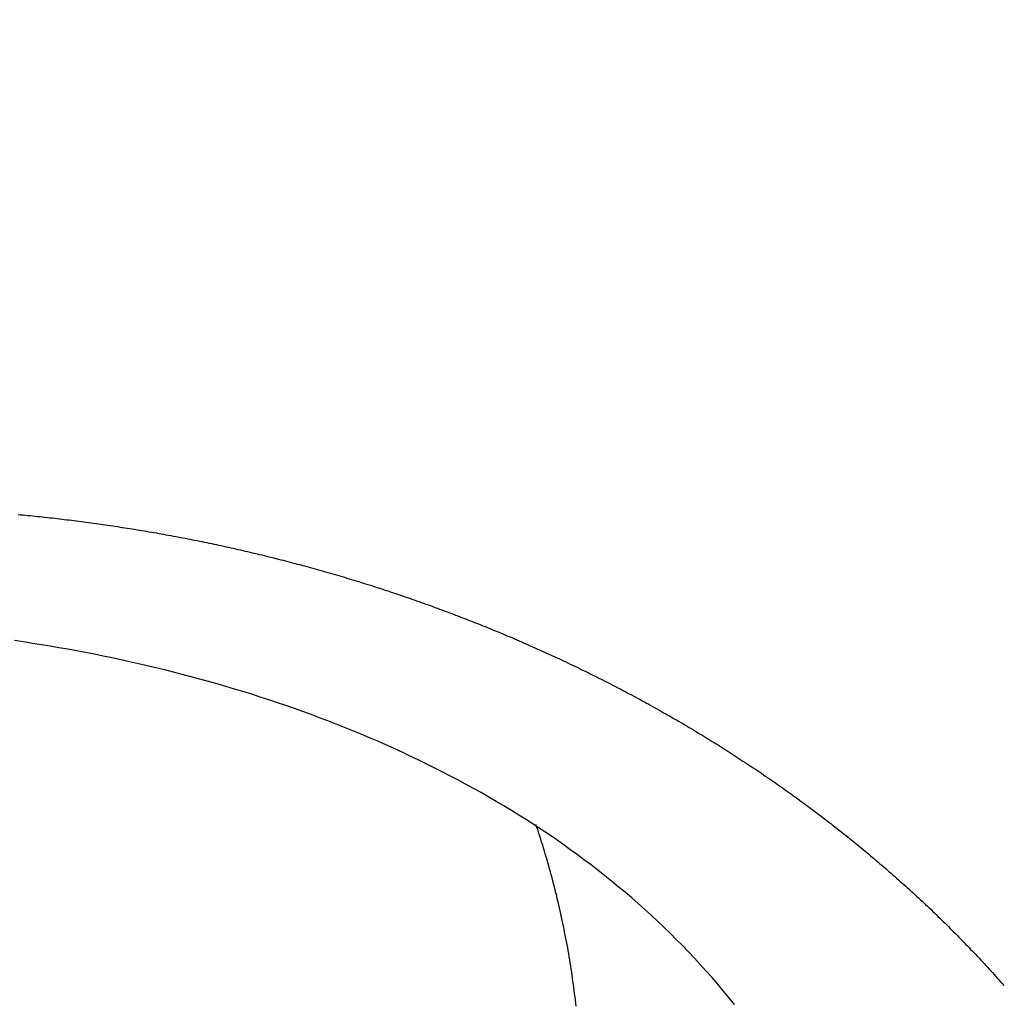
# Model space of a CAD drawing. Header units: millimetres. Extents: x 11979 to 23691, y 12825 to 41978.
# Tile 643 of 656: x 21631.89 to 21636.73, y 40491.12 to 40495.97. Entities that reach past the tile are written whole.
import ezdxf

# ---------------------------------------------------------------- set-up
doc = ezdxf.new("R2010")
doc.units = ezdxf.units.MM
for name, color, linetype in [('- niebieska cienka - izolacja', 120, 'Continuous'), ('-WYMIAR', 8, 'Continuous'), ('PROJEKTOWANE', 5, 'Continuous')]:
    doc.layers.add(name, color=color, linetype=linetype)
doc.styles.get("Standard").update_dxf_attribs({"font": 'arial.ttf'})
doc.dimstyles.new('CZA-KROPKA-50', dxfattribs={"dimtxt": 12, "dimasz": 1, "dimexe": 2, "dimexo": 25, "dimgap": 4, "dimtad": 1, "dimdec": 1, "dimrnd": 0.5, "dimzin": 9, "dimdsep": 46, "dimtxsty": 'Standard', "dimblk": 'CZA-KROPKA', "dimblk1": 'CZA-KROPKA', "dimblk2": 'CZA-KROPKA', "dimsah": 1, "dimcen": -20, "dimse1": 1, "dimse2": 1, "dimclrd": 8, "dimclre": 8, "dimclrt": 9, "dimadec": 0, "dimazin": 0, "dimtfac": 1, "dimtdec": 1, "dimtmove": 1, "dimatfit": 3, "dimldrblk": 'CZA-KROPKA', "dimfxl": 1, "dimtolj": 1, "dimtzin": 9, "dimarcsym": 0})

# ---------------------------------------------------------------- blocks, each defined once
blk = doc.blocks.new('CZA-KROPKA')
at = {"layer": '-WYMIAR', "linetype": 'ByBlock'}
for p, q in [((0, 10), (0, -10)), ((5, 0), (-5, 0))]:
    blk.add_line(p, q, dxfattribs=at)
at = {"layer": '-WYMIAR', "linetype": 'ByBlock', "const_width": 2.5}
blk.add_lwpolyline([(-1.25, 0, 1), (1.25, 0, 1)], format="xyb", close=True, dxfattribs=at)
blk = doc.blocks.new('*D1572')
at = {"layer": '-WYMIAR', "color": 8, "lineweight": -2}
blk.add_line((19929.2678, 40021.6846), (22203.2678, 40021.6846), dxfattribs=at)
at = {"layer": 'Defpoints', "color": 0}
for p in [(19928.2678, 40529.3414), (22204.2678, 40500.3414), (22204.2678, 40021.6846)]:
    blk.add_point(p, dxfattribs=at)
at = {"layer": '-WYMIAR', "color": 8, "lineweight": -2, "rotation": 180}
blk.add_blockref('CZA-KROPKA', (19928.2678, 40021.6846), dxfattribs=at)
at = {"layer": '-WYMIAR', "color": 8, "lineweight": -2}
blk.add_blockref('CZA-KROPKA', (22204.2678, 40021.6846), dxfattribs=at)
at = {"layer": '-WYMIAR', "color": 9, "insert": (21066.2678, 40031.8115), "char_height": 12, "attachment_point": 5}
blk.add_mtext('\\A1;2276', dxfattribs=at)
blk = doc.blocks.new('Pisuar NOVA PRO ze zintegrowanym ceramicznym sitkiem')
for points in [[(0.077303, -0.098088, 0), (0.077423, -0.098099, 0), (0.077543, -0.098111, 0), (0.077663, -0.098122, 0), (0.077783, -0.098134, 0), (0.077903, -0.098146, 0), (0.078023, -0.098158, 0), (0.078143, -0.09817, 0), (0.078263, -0.098182, 0), (0.078383, -0.098195, 0), (0.078503, -0.098208, 0), (0.078623, -0.09822, 0), (0.078743, -0.098234, 0), (0.078863, -0.098247, 0), (0.078983, -0.09826, 0), (0.079103, -0.098274, 0), (0.079223, -0.098288, 0), (0.079333, -0.098301, 0), (0.079453, -0.098316, 0), (0.079573, -0.09833, 0), (0.079693, -0.098344, 0), (0.079813, -0.098359, 0), (0.079933, -0.098374, 0), (0.080053, -0.098388, 0), (0.080173, -0.098404, 0), (0.080293, -0.098419, 0), (0.080413, -0.098434, 0), (0.080533, -0.09845, 0), (0.080653, -0.098466, 0), (0.080773, -0.098482, 0), (0.080893, -0.098498, 0), (0.081013, -0.098514, 0), (0.081133, -0.098531, 0), (0.081253, -0.098547, 0), (0.081363, -0.098564, 0), (0.081483, -0.098581, 0), (0.081603, -0.098598, 0), (0.081723, -0.098615, 0), (0.081843, -0.098633, 0), (0.081963, -0.098651, 0), (0.082083, -0.098668, 0), (0.082203, -0.098686, 0), (0.082323, -0.098705, 0), (0.082443, -0.098723, 0), (0.082553, -0.098741, 0), (0.082673, -0.09876, 0), (0.082793, -0.098779, 0), (0.082913, -0.098798, 0), (0.083033, -0.098817, 0), (0.083153, -0.098837, 0), (0.083273, -0.098856, 0), (0.083393, -0.098876, 0), (0.083513, -0.098896, 0), (0.083623, -0.098916, 0), (0.083743, -0.098936, 0), (0.083863, -0.098956, 0), (0.083983, -0.098977, 0), (0.084103, -0.098998, 0), (0.084223, -0.099019, 0), (0.084343, -0.09904, 0), (0.084453, -0.099061, 0), (0.084573, -0.099082, 0), (0.084693, -0.099104, 0), (0.084813, -0.099126, 0), (0.084933, -0.099148, 0), (0.085053, -0.09917, 0), (0.085163, -0.099192, 0), (0.085283, -0.099215, 0), (0.085403, -0.099237, 0), (0.085523, -0.09926, 0), (0.085643, -0.099283, 0), (0.085763, -0.099306, 0), (0.085873, -0.09933, 0), (0.085993, -0.099353, 0), (0.086113, -0.099377, 0), (0.086233, -0.099401, 0), (0.086353, -0.099425, 0), (0.086463, -0.099449, 0), (0.086583, -0.099473, 0), (0.086703, -0.099498, 0), (0.086823, -0.099522, 0), (0.086933, -0.099547, 0), (0.087053, -0.099572, 0), (0.087173, -0.099597, 0), (0.087293, -0.099623, 0), (0.087413, -0.099648, 0), (0.087523, -0.099674, 0), (0.087643, -0.0997, 0), (0.087763, -0.099726, 0), (0.087883, -0.099752, 0), (0.087993, -0.099779, 0), (0.088113, -0.099805, 0), (0.088233, -0.099832, 0), (0.088353, -0.099859, 0), (0.088463, -0.099886, 0), (0.088583, -0.099914, 0), (0.088703, -0.099941, 0), (0.088813, -0.099969, 0), (0.088933, -0.099996, 0), (0.089053, -0.100024, 0), (0.089173, -0.100053, 0), (0.089283, -0.100081, 0), (0.089403, -0.100109, 0), (0.089523, -0.100138, 0), (0.089633, -0.100167, 0), (0.089753, -0.100196, 0), (0.089873, -0.100225, 0), (0.089983, -0.100254, 0), (0.090103, -0.100284, 0), (0.090223, -0.100314, 0), (0.090333, -0.100344, 0), (0.090453, -0.100374, 0), (0.090573, -0.100404, 0), (0.090683, -0.100434, 0), (0.090803, -0.100465, 0), (0.090923, -0.100496, 0), (0.091033, -0.100527, 0), (0.091153, -0.100558, 0), (0.091263, -0.100589, 0), (0.091383, -0.10062, 0), (0.091503, -0.100652, 0), (0.091613, -0.100684, 0), (0.091733, -0.100716, 0), (0.091853, -0.100748, 0), (0.091963, -0.10078, 0), (0.092083, -0.100813, 0), (0.092193, -0.100845, 0), (0.092313, -0.100878, 0), (0.092423, -0.100911, 0), (0.092543, -0.100944, 0), (0.092663, -0.100978, 0), (0.092773, -0.101011, 0), (0.092893, -0.101045, 0), (0.093003, -0.101079, 0), (0.093123, -0.101113, 0), (0.093233, -0.101147, 0), (0.093353, -0.101181, 0), (0.093463, -0.101216, 0), (0.093583, -0.101251, 0), (0.093693, -0.101286, 0), (0.093813, -0.101321, 0), (0.093923, -0.101356, 0), (0.094043, -0.101391, 0), (0.094153, -0.101427, 0), (0.094273, -0.101463, 0), (0.094383, -0.101499, 0), (0.094503, -0.101535, 0), (0.094613, -0.101571, 0), (0.094733, -0.101608, 0), (0.094843, -0.101644, 0), (0.094963, -0.101681, 0), (0.095073, -0.101718, 0), (0.095193, -0.101755, 0), (0.095303, -0.101793, 0), (0.095423, -0.10183, 0), (0.095533, -0.101868, 0), (0.095643, -0.101906, 0), (0.095763, -0.101944, 0), (0.095873, -0.101982, 0), (0.095993, -0.10202, 0), (0.096103, -0.102059, 0), (0.096213, -0.102098, 0), (0.096333, -0.102137, 0), (0.096443, -0.102176, 0), (0.096563, -0.102215, 0), (0.096673, -0.102254, 0), (0.096783, -0.102294, 0), (0.096903, -0.102334, 0), (0.097013, -0.102374, 0), (0.097123, -0.102414, 0), (0.097243, -0.102454, 0), (0.097353, -0.102495, 0), (0.097463, -0.102535, 0), (0.097583, -0.102576, 0), (0.097693, -0.102617, 0), (0.097803, -0.102659, 0), (0.097923, -0.1027, 0), (0.098033, -0.102741, 0), (0.098143, -0.102783, 0), (0.098263, -0.102825, 0), (0.098373, -0.102867, 0), (0.098483, -0.102909, 0), (0.098593, -0.102952, 0), (0.098713, -0.102994, 0), (0.098823, -0.103037, 0), (0.098933, -0.10308, 0), (0.099043, -0.103123, 0), (0.099163, -0.103167, 0), (0.099273, -0.10321, 0), (0.099383, -0.103254, 0), (0.099493, -0.103298, 0), (0.099603, -0.103342, 0), (0.099723, -0.103386, 0), (0.099833, -0.10343, 0), (0.099943, -0.103475, 0), (0.100053, -0.103519, 0), (0.100163, -0.103564, 0), (0.100273, -0.103609, 0), (0.100393, -0.103654, 0), (0.100503, -0.1037, 0), (0.100613, -0.103745, 0), (0.100723, -0.103791, 0), (0.100833, -0.103837, 0), (0.100943, -0.103883, 0), (0.101053, -0.103929, 0), (0.101173, -0.103976, 0), (0.101283, -0.104023, 0), (0.101393, -0.104069, 0), (0.101503, -0.104116, 0), (0.101613, -0.104164, 0), (0.101723, -0.104211, 0), (0.101833, -0.104258, 0), (0.101943, -0.104306, 0), (0.102053, -0.104354, 0), (0.102163, -0.104402, 0), (0.102273, -0.10445, 0), (0.102383, -0.104499, 0), (0.102493, -0.104547, 0), (0.102603, -0.104596, 0), (0.102713, -0.104645, 0), (0.102823, -0.104694, 0), (0.102933, -0.104743, 0), (0.103043, -0.104793, 0), (0.103153, -0.104842, 0), (0.103263, -0.104892, 0), (0.103373, -0.104942, 0), (0.103483, -0.104992, 0), (0.103593, -0.105042, 0), (0.103703, -0.105093, 0), (0.103813, -0.105144, 0), (0.103923, -0.105194, 0), (0.104033, -0.105245, 0), (0.104133, -0.105297, 0), (0.104243, -0.105348, 0), (0.104353, -0.1054, 0), (0.104463, -0.105451, 0), (0.104573, -0.105503, 0), (0.104683, -0.105555, 0), (0.104793, -0.105608, 0), (0.104903, -0.10566, 0), (0.105003, -0.105713, 0), (0.105113, -0.105765, 0), (0.105223, -0.105818, 0), (0.105333, -0.105871, 0), (0.105443, -0.105925, 0), (0.105543, -0.105978, 0), (0.105653, -0.106032, 0), (0.105763, -0.106086, 0), (0.105873, -0.10614, 0), (0.105973, -0.106194, 0), (0.106083, -0.106248, 0), (0.106193, -0.106303, 0), (0.106303, -0.106358, 0), (0.106403, -0.106412, 0), (0.106513, -0.106467, 0), (0.106623, -0.106523, 0), (0.106723, -0.106578, 0), (0.106833, -0.106634, 0), (0.106943, -0.10669, 0), (0.107043, -0.106745, 0), (0.107153, -0.106802, 0), (0.107263, -0.106858, 0), (0.107363, -0.106914, 0), (0.107473, -0.106971, 0), (0.107583, -0.107028, 0), (0.107683, -0.107085, 0), (0.107793, -0.107142, 0), (0.107893, -0.107199, 0), (0.108003, -0.107257, 0), (0.108113, -0.107315, 0), (0.108213, -0.107372, 0), (0.108323, -0.107431, 0), (0.108423, -0.107489, 0), (0.108533, -0.107547, 0), (0.108633, -0.107606, 0), (0.108743, -0.107664, 0), (0.108843, -0.107723, 0), (0.108953, -0.107782, 0), (0.109053, -0.107842, 0), (0.109163, -0.107901, 0), (0.109263, -0.107961, 0), (0.109373, -0.108021, 0), (0.109473, -0.108081, 0), (0.109573, -0.108141, 0), (0.109683, -0.108201, 0), (0.109783, -0.108262, 0), (0.109893, -0.108322, 0), (0.109993, -0.108383, 0), (0.110093, -0.108444, 0), (0.110203, -0.108505, 0), (0.110303, -0.108567, 0), (0.110403, -0.108628, 0), (0.110513, -0.10869, 0), (0.110613, -0.108752, 0), (0.110713, -0.108814, 0), (0.110823, -0.108876, 0), (0.110923, -0.108939, 0), (0.111023, -0.109001, 0), (0.111133, -0.109064, 0), (0.111233, -0.109127, 0), (0.111333, -0.10919, 0), (0.111433, -0.109253, 0), (0.111543, -0.109317, 0), (0.111643, -0.109381, 0), (0.111743, -0.109444, 0), (0.111843, -0.109508, 0), (0.111943, -0.109573, 0), (0.112043, -0.109637, 0), (0.112153, -0.109701, 0), (0.112253, -0.109766, 0), (0.112353, -0.109831, 0), (0.112453, -0.109896, 0), (0.112553, -0.109961, 0), (0.112653, -0.110027, 0), (0.112753, -0.110092, 0), (0.112853, -0.110158, 0), (0.112953, -0.110224, 0), (0.113063, -0.11029, 0), (0.113163, -0.110356, 0), (0.113263, -0.110423, 0), (0.113363, -0.110489, 0), (0.113463, -0.110556, 0), (0.113563, -0.110623, 0), (0.113663, -0.11069, 0), (0.113763, -0.110758, 0), (0.113863, -0.110825, 0), (0.113963, -0.110893, 0), (0.114053, -0.110961, 0), (0.114153, -0.111029, 0), (0.114253, -0.111097, 0), (0.114353, -0.111165, 0), (0.114453, -0.111234, 0), (0.114553, -0.111303, 0), (0.114653, -0.111372, 0), (0.114753, -0.111441, 0), (0.114853, -0.11151, 0), (0.114943, -0.111579, 0), (0.115043, -0.111649, 0), (0.115143, -0.111719, 0), (0.115243, -0.111789, 0), (0.115343, -0.111859, 0), (0.115433, -0.111929, 0), (0.115533, -0.112, 0), (0.115633, -0.11207, 0), (0.115733, -0.112141, 0), (0.115823, -0.112212, 0), (0.115923, -0.112283, 0), (0.116023, -0.112355, 0), (0.116113, -0.112426, 0), (0.116213, -0.112498, 0), (0.116313, -0.11257, 0), (0.116403, -0.112642, 0), (0.116503, -0.112714, 0), (0.116603, -0.112787, 0), (0.116693, -0.112859, 0), (0.116793, -0.112932, 0), (0.116883, -0.113005, 0), (0.116983, -0.113078, 0), (0.117073, -0.113151, 0), (0.117173, -0.113225, 0), (0.117273, -0.113298, 0), (0.117363, -0.113372, 0), (0.117463, -0.113446, 0), (0.117553, -0.11352, 0), (0.117643, -0.113595, 0), (0.117743, -0.113669, 0), (0.117833, -0.113744, 0), (0.117933, -0.113819, 0), (0.118023, -0.113894, 0), (0.118123, -0.113969, 0), (0.118213, -0.114044, 0), (0.118303, -0.11412, 0), (0.118403, -0.114196, 0), (0.118493, -0.114272, 0), (0.118583, -0.114348, 0), (0.118683, -0.114424, 0), (0.118773, -0.1145, 0), (0.118863, -0.114577, 0), (0.118963, -0.114654, 0), (0.119053, -0.114731, 0), (0.119143, -0.114808, 0), (0.119233, -0.114885, 0), (0.119333, -0.114962, 0), (0.119423, -0.11504, 0), (0.119513, -0.115118, 0), (0.119603, -0.115196, 0), (0.119693, -0.115274, 0), (0.119783, -0.115352, 0), (0.119883, -0.115431, 0), (0.119973, -0.11551, 0), (0.120063, -0.115588, 0), (0.120153, -0.115667, 0), (0.120243, -0.115747, 0), (0.120333, -0.115826, 0), (0.120423, -0.115905, 0), (0.120513, -0.115985, 0), (0.120603, -0.116065, 0), (0.120693, -0.116145, 0), (0.120783, -0.116225, 0), (0.120873, -0.116306, 0), (0.120963, -0.116386, 0), (0.121053, -0.116467, 0), (0.121143, -0.116548, 0), (0.121233, -0.116629, 0), (0.121323, -0.11671, 0), (0.121403, -0.116791, 0), (0.121493, -0.116873, 0), (0.121583, -0.116955, 0), (0.121673, -0.117037, 0), (0.121763, -0.117119, 0), (0.121853, -0.117201, 0), (0.121933, -0.117284, 0), (0.122023, -0.117366, 0), (0.122113, -0.117449, 0), (0.122203, -0.117532, 0), (0.122283, -0.117615, 0), (0.122373, -0.117698, 0), (0.122463, -0.117782, 0), (0.122543, -0.117866, 0), (0.122633, -0.117949, 0), (0.122713, -0.118033, 0), (0.122803, -0.118118, 0), (0.122893, -0.118202, 0), (0.122973, -0.118287, 0), (0.123063, -0.118371, 0), (0.123143, -0.118456, 0), (0.123233, -0.118541, 0), (0.123313, -0.118627, 0), (0.123403, -0.118712, 0), (0.123483, -0.118798, 0), (0.123573, -0.118883, 0), (0.123653, -0.118969, 0), (0.123743, -0.119055, 0), (0.123823, -0.119142, 0), (0.123903, -0.119228, 0), (0.123993, -0.119315, 0), (0.124073, -0.119402, 0), (0.124153, -0.119489, 0), (0.124243, -0.119576, 0), (0.124323, -0.119663, 0), (0.124403, -0.119751, 0), (0.124483, -0.119838, 0), (0.124573, -0.119926, 0), (0.124653, -0.120014, 0), (0.124733, -0.120103, 0), (0.124813, -0.120191, 0), (0.124893, -0.12028, 0), (0.124983, -0.120369, 0), (0.125063, -0.120458, 0), (0.125143, -0.120547, 0), (0.125223, -0.120636, 0), (0.125303, -0.120725, 0), (0.125383, -0.120815, 0), (0.125463, -0.120905, 0), (0.125543, -0.120995, 0), (0.125623, -0.121085, 0), (0.125703, -0.121176, 0), (0.125783, -0.121266, 0)], [(0.112533, -0.122202, 0), (0.112263, -0.121867, 0), (0.111983, -0.121536, 0), (0.111713, -0.121208, 0), (0.111433, -0.120883, 0), (0.111143, -0.120561, 0), (0.110853, -0.120243, 0), (0.110563, -0.119927, 0), (0.110273, -0.119615, 0), (0.109973, -0.119307, 0), (0.109673, -0.119002, 0), (0.109373, -0.1187, 0), (0.109063, -0.118401, 0), (0.108753, -0.118106, 0), (0.108443, -0.117815, 0), (0.108123, -0.117526, 0), (0.107803, -0.117241, 0), (0.107483, -0.116959, 0), (0.107153, -0.11668, 0), (0.106823, -0.116405, 0), (0.106493, -0.116133, 0), (0.106153, -0.115864, 0), (0.105823, -0.115598, 0), (0.105483, -0.115336, 0), (0.105133, -0.115077, 0), (0.104793, -0.114821, 0), (0.104443, -0.114568, 0), (0.104093, -0.114318, 0), (0.103743, -0.114072, 0), (0.103383, -0.113828, 0), (0.103023, -0.113588, 0), (0.102663, -0.113351, 0), (0.102303, -0.113117, 0), (0.101933, -0.112886, 0), (0.101563, -0.112659, 0), (0.101193, -0.112434, 0), (0.100823, -0.112212, 0), (0.100453, -0.111994, 0), (0.100073, -0.111778, 0), (0.099693, -0.111566, 0), (0.099313, -0.111357, 0), (0.098933, -0.11115, 0), (0.098543, -0.110947, 0), (0.098153, -0.110747, 0), (0.097763, -0.110549, 0), (0.097373, -0.110355, 0), (0.096983, -0.110163, 0), (0.096583, -0.109975, 0), (0.096193, -0.109789, 0), (0.095793, -0.109607, 0), (0.095393, -0.109427, 0), (0.094993, -0.10925, 0), (0.094583, -0.109076, 0), (0.094183, -0.108905, 0), (0.093773, -0.108737, 0), (0.093363, -0.108572, 0), (0.092953, -0.108409, 0), (0.092543, -0.10825, 0), (0.092133, -0.108093, 0), (0.091723, -0.107939, 0), (0.091303, -0.107788, 0), (0.090893, -0.107639, 0), (0.090473, -0.107494, 0), (0.090053, -0.107351, 0), (0.089633, -0.107211, 0), (0.089213, -0.107073, 0), (0.088793, -0.106939, 0), (0.088363, -0.106807, 0), (0.087943, -0.106678, 0), (0.087513, -0.106551, 0), (0.087093, -0.106428, 0), (0.086663, -0.106307, 0), (0.086233, -0.106188, 0), (0.085803, -0.106072, 0), (0.085373, -0.105959, 0), (0.084943, -0.105849, 0), (0.084513, -0.105741, 0), (0.084083, -0.105636, 0), (0.083653, -0.105533, 0), (0.083223, -0.105433, 0), (0.082783, -0.105335, 0), (0.082353, -0.105241, 0), (0.081923, -0.105148, 0), (0.081483, -0.105058, 0), (0.081053, -0.104971, 0), (0.080613, -0.104886, 0), (0.080183, -0.104804, 0), (0.079743, -0.104724, 0), (0.079313, -0.104647, 0), (0.078873, -0.104572, 0), (0.078433, -0.1045, 0), (0.078003, -0.10443, 0), (0.077563, -0.104363, 0), (0.077123, -0.104298, 0)], [(0.104743, -0.122283, 0), (0.104733, -0.122131, 0), (0.104713, -0.121978, 0), (0.104693, -0.121826, 0), (0.104673, -0.121673, 0), (0.104653, -0.121521, 0), (0.104633, -0.121369, 0), (0.104613, -0.121217, 0), (0.104593, -0.121065, 0), (0.104573, -0.120913, 0), (0.104553, -0.120761, 0), (0.104533, -0.120609, 0), (0.104503, -0.120458, 0), (0.104483, -0.120306, 0), (0.104463, -0.120155, 0), (0.104433, -0.120004, 0), (0.104413, -0.119852, 0), (0.104383, -0.119701, 0), (0.104353, -0.11955, 0), (0.104333, -0.119399, 0), (0.104303, -0.119249, 0), (0.104273, -0.119098, 0), (0.104243, -0.118948, 0), (0.104213, -0.118797, 0), (0.104183, -0.118647, 0), (0.104153, -0.118497, 0), (0.104123, -0.118347, 0), (0.104093, -0.118197, 0), (0.104063, -0.118047, 0), (0.104033, -0.117898, 0), (0.104003, -0.117748, 0), (0.103963, -0.117599, 0), (0.103933, -0.11745, 0), (0.103893, -0.117301, 0), (0.103863, -0.117152, 0), (0.103823, -0.117004, 0), (0.103793, -0.116855, 0), (0.103753, -0.116707, 0), (0.103723, -0.116559, 0), (0.103683, -0.116411, 0), (0.103643, -0.116263, 0), (0.103603, -0.116116, 0), (0.103563, -0.115969, 0), (0.103523, -0.115821, 0), (0.103483, -0.115674, 0), (0.103443, -0.115528, 0), (0.103403, -0.115381, 0), (0.103363, -0.115235, 0), (0.103323, -0.115089, 0), (0.103273, -0.114943, 0), (0.103233, -0.114797, 0), (0.103193, -0.114651, 0), (0.103143, -0.114506, 0), (0.103103, -0.114361, 0), (0.103053, -0.114216, 0), (0.103013, -0.114072, 0), (0.102963, -0.113927, 0), (0.102913, -0.113783, 0), (0.102873, -0.113639, 0), (0.102823, -0.113495, 0), (0.102773, -0.113352, 0)]]:
    blk.add_polyline3d(points)

msp = doc.modelspace()

# ---------------------------------------------------------------- hatches: boundary and pattern name
at = {"layer": '- niebieska cienka - izolacja'}
h = msp.add_hatch(dxfattribs=at)
h.set_pattern_fill('ANSI31', color=5, scale=10)
h.set_pattern_definition([(315, (8112.473, 14221.135), (19.7999996, -4e-15), [3.394112, -24.607316]), (315, (8112.473, 14240.935), (19.7999996, -4e-15), [3.394112, -24.607316]), (315, (8126.073, 14214.135), (19.7999996, -4e-15), [3.959798, -24.04163]), (315, (8126.073, 14233.935), (19.7999996, -4e-15), [3.959798, -24.04163]), (0, (8122.273, 14219.935), (0, 19.8), [0.2, -19.6]), (90, (8122.473, 14219.935), (-19.8, 1e-15), [0.2, -19.6]), (0, (8122.473, 14220.135), (0, 19.8), [0.2, -19.6]), (0, (8122.673, 14220.135), (0, 19.8), [0.2, -19.6]), (0, (8122.873, 14220.135), (0, 19.8), [0.2, -19.6]), (0, (8123.073, 14220.135), (0, 19.8), [0.2, -19.6]), (90, (8123.273, 14219.935), (-19.8, 1e-15), [0.2, -19.6]), (0, (8123.273, 14219.935), (0, 19.8), [0.2, -19.6]), (90, (8123.473, 14219.735), (-19.8, 1e-15), [0.2, -19.6]), (0, (8123.473, 14219.735), (0, 19.8), [0.2, -19.6]), (90, (8123.673, 14219.535), (-19.8, 1e-15), [0.2, -19.6]), (90, (8123.673, 14219.335), (-19.8, 1e-15), [0.2, -19.6]), (90, (8123.673, 14219.135), (-19.8, 1e-15), [0.2, -19.6]), (90, (8123.673, 14218.935), (-19.8, 1e-15), [0.2, -19.6]), (0, (8123.473, 14218.935), (0, 19.8), [0.2, -19.6]), (90, (8123.473, 14218.735), (-19.8, 1e-15), [0.2, -19.6]), (0, (8123.273, 14218.735), (0, 19.8), [0.2, -19.6]), (90, (8123.273, 14218.535), (-19.8, 1e-15), [0.2, -19.6]), (0, (8123.073, 14218.535), (0, 19.8), [0.2, -19.6]), (0, (8122.873, 14218.535), (0, 19.8), [0.2, -19.6]), (0, (8122.673, 14218.535), (0, 19.8), [0.2, -19.6]), (0, (8122.473, 14218.535), (0, 19.8), [0.2, -19.6]), (90, (8122.473, 14218.535), (-19.8, 1e-15), [0.2, -19.6]), (0, (8122.273, 14218.735), (0, 19.8), [0.2, -19.6]), (90, (8122.273, 14218.735), (-19.8, 1e-15), [0.2, -19.6]), (0, (8122.073, 14218.935), (0, 19.8), [0.2, -19.6]), (90, (8122.073, 14218.935), (-19.8, 1e-15), [0.2, -19.6]), (90, (8122.073, 14219.135), (-19.8, 1e-15), [0.2, -19.6]), (90, (8122.073, 14219.335), (-19.8, 1e-15), [0.2, -19.6]), (90, (8122.073, 14219.535), (-19.8, 1e-15), [0.2, -19.6]), (0, (8122.073, 14219.735), (0, 19.8), [0.2, -19.6]), (90, (8122.273, 14219.735), (-19.8, 1e-15), [0.2, -19.6]), (90, (8119.273, 14202.735), (-19.8, 1e-15), [0.2, -19.6]), (0, (8119.073, 14202.735), (0, 19.8), [0.2, -19.6]), (90, (8119.073, 14202.535), (-19.8, 1e-15), [0.2, -19.6]), (90, (8119.073, 14202.335), (-19.8, 1e-15), [0.2, -19.6]), (90, (8119.073, 14202.135), (-19.8, 1e-15), [0.2, -19.6]), (90, (8119.073, 14201.935), (-19.8, 1e-15), [0.2, -19.6]), (0, (8119.073, 14201.935), (0, 19.8), [0.2, -19.6]), (90, (8119.273, 14201.735), (-19.8, 1e-15), [0.2, -19.6]), (0, (8119.273, 14201.735), (0, 19.8), [0.2, -19.6]), (90, (8119.473, 14201.535), (-19.8, 1e-15), [0.2, -19.6]), (0, (8119.473, 14201.535), (0, 19.8), [0.2, -19.6]), (90, (8119.673, 14201.335), (-19.8, 1e-15), [0.2, -19.6]), (0, (8119.673, 14201.335), (0, 19.8), [0.2, -19.6]), (0, (8119.873, 14201.335), (0, 19.8), [0.2, -19.6]), (0, (8120.073, 14201.335), (0, 19.8), [0.2, -19.6]), (0, (8120.273, 14201.335), (0, 19.8), [0.2, -19.6]), (90, (8120.473, 14201.335), (-19.8, 1e-15), [0.2, -19.6]), (0, (8120.473, 14201.535), (0, 19.8), [0.2, -19.6]), (90, (8120.673, 14201.535), (-19.8, 1e-15), [0.2, -19.6]), (0, (8120.673, 14201.735), (0, 19.8), [0.2, -19.6]), (90, (8120.873, 14201.735), (-19.8, 1e-15), [0.2, -19.6]), (0, (8120.873, 14201.935), (0, 19.8), [0.2, -19.6]), (90, (8121.073, 14201.935), (-19.8, 1e-15), [0.2, -19.6]), (90, (8121.073, 14202.135), (-19.8, 1e-15), [0.2, -19.6]), (90, (8121.073, 14202.335), (-19.8, 1e-15), [0.2, -19.6]), (90, (8121.073, 14202.535), (-19.8, 1e-15), [0.2, -19.6]), (0, (8120.873, 14202.735), (0, 19.8), [0.2, -19.6]), (90, (8120.873, 14202.735), (-19.8, 1e-15), [0.2, -19.6]), (0, (8120.673, 14202.935), (0, 19.8), [0.2, -19.6]), (90, (8120.673, 14202.935), (-19.8, 1e-15), [0.2, -19.6]), (0, (8120.473, 14203.135), (0, 19.8), [0.2, -19.6]), (90, (8120.473, 14203.135), (-19.8, 1e-15), [0.2, -19.6]), (0, (8120.273, 14203.335), (0, 19.8), [0.2, -19.6]), (0, (8120.073, 14203.335), (0, 19.8), [0.2, -19.6]), (0, (8119.873, 14203.335), (0, 19.8), [0.2, -19.6]), (0, (8119.673, 14203.335), (0, 19.8), [0.2, -19.6]), (90, (8119.673, 14203.135), (-19.8, 1e-15), [0.2, -19.6]), (0, (8119.473, 14203.135), (0, 19.8), [0.2, -19.6]), (90, (8119.473, 14202.935), (-19.8, 1e-15), [0.2, -19.6]), (0, (8119.273, 14202.935), (0, 19.8), [0.2, -19.6]), (90, (8122.273, 14203.335), (-19.8, 1e-15), [0.2, -19.6]), (0, (8122.273, 14203.535), (0, 19.8), [0.2, -19.6]), (90, (8122.473, 14203.535), (-19.8, 1e-15), [0.2, -19.6]), (0, (8122.473, 14203.735), (0, 19.8), [0.2, -19.6]), (0, (8122.673, 14203.735), (0, 19.8), [0.2, -19.6]), (0, (8122.873, 14203.735), (0, 19.8), [0.2, -19.6]), (0, (8123.073, 14203.735), (0, 19.8), [0.2, -19.6]), (0, (8123.273, 14203.735), (0, 19.8), [0.2, -19.6]), (0, (8123.473, 14203.735), (0, 19.8), [0.2, -19.6]), (90, (8123.673, 14203.535), (-19.8, 1e-15), [0.2, -19.6]), (0, (8123.673, 14203.535), (0, 19.8), [0.2, -19.6]), (90, (8123.873, 14203.335), (-19.8, 1e-15), [0.2, -19.6]), (0, (8123.873, 14203.335), (0, 19.8), [0.2, -19.6]), (90, (8124.073, 14203.135), (-19.8, 1e-15), [0.2, -19.6]), (0, (8124.073, 14203.135), (0, 19.8), [0.2, -19.6]), (90, (8124.273, 14202.935), (-19.8, 1e-15), [0.2, -19.6]), (90, (8124.273, 14202.735), (-19.8, 1e-15), [0.2, -19.6]), (90, (8124.273, 14202.535), (-19.8, 1e-15), [0.2, -19.6]), (90, (8124.273, 14202.335), (-19.8, 1e-15), [0.2, -19.6]), (90, (8124.273, 14202.135), (-19.8, 1e-15), [0.2, -19.6]), (90, (8124.273, 14201.935), (-19.8, 1e-15), [0.2, -19.6]), (0, (8124.073, 14201.935), (0, 19.8), [0.2, -19.6]), (90, (8124.073, 14201.735), (-19.8, 1e-15), [0.2, -19.6]), (0, (8123.873, 14201.735), (0, 19.8), [0.2, -19.6]), (90, (8123.873, 14201.535), (-19.8, 1e-15), [0.2, -19.6]), (0, (8123.673, 14201.535), (0, 19.8), [0.2, -19.6]), (90, (8123.673, 14201.335), (-19.8, 1e-15), [0.2, -19.6]), (0, (8123.473, 14201.335), (0, 19.8), [0.2, -19.6]), (0, (8123.273, 14201.335), (0, 19.8), [0.2, -19.6]), (0, (8123.073, 14201.335), (0, 19.8), [0.2, -19.6]), (0, (8122.873, 14201.335), (0, 19.8), [0.2, -19.6]), (0, (8122.673, 14201.335), (0, 19.8), [0.2, -19.6]), (0, (8122.473, 14201.335), (0, 19.8), [0.2, -19.6]), (90, (8122.473, 14201.335), (-19.8, 1e-15), [0.2, -19.6]), (0, (8122.273, 14201.535), (0, 19.8), [0.2, -19.6]), (90, (8122.273, 14201.535), (-19.8, 1e-15), [0.2, -19.6]), (0, (8122.073, 14201.735), (0, 19.8), [0.2, -19.6]), (90, (8122.073, 14201.735), (-19.8, 1e-15), [0.2, -19.6]), (0, (8121.873, 14201.935), (0, 19.8), [0.2, -19.6]), (90, (8121.873, 14201.935), (-19.8, 1e-15), [0.2, -19.6]), (90, (8121.873, 14202.135), (-19.8, 1e-15), [0.2, -19.6]), (90, (8121.873, 14202.335), (-19.8, 1e-15), [0.2, -19.6]), (90, (8121.873, 14202.535), (-19.8, 1e-15), [0.2, -19.6]), (90, (8121.873, 14202.735), (-19.8, 1e-15), [0.2, -19.6]), (90, (8121.873, 14202.935), (-19.8, 1e-15), [0.2, -19.6]), (0, (8121.873, 14203.135), (0, 19.8), [0.2, -19.6]), (90, (8122.073, 14203.135), (-19.8, 1e-15), [0.2, -19.6]), (0, (8122.073, 14203.335), (0, 19.8), [0.2, -19.6]), (0, (8114.073, 14217.935), (0, 19.8), [0.2, -19.6]), (90, (8114.273, 14217.935), (-19.8, 1e-15), [0.2, -19.6]), (0, (8114.273, 14218.135), (0, 19.8), [0.2, -19.6]), (0, (8114.473, 14218.135), (0, 19.8), [0.2, -19.6]), (0, (8114.673, 14218.135), (0, 19.8), [0.2, -19.6]), (0, (8114.873, 14218.135), (0, 19.8), [0.2, -19.6]), (90, (8115.073, 14217.935), (-19.8, 1e-15), [0.2, -19.6]), (0, (8115.073, 14217.935), (0, 19.8), [0.2, -19.6]), (90, (8115.273, 14217.735), (-19.8, 1e-15), [0.2, -19.6]), (0, (8115.273, 14217.735), (0, 19.8), [0.2, -19.6]), (90, (8115.473, 14217.535), (-19.8, 1e-15), [0.2, -19.6]), (90, (8115.473, 14217.335), (-19.8, 1e-15), [0.2, -19.6]), (90, (8115.473, 14217.135), (-19.8, 1e-15), [0.2, -19.6]), (90, (8115.473, 14216.935), (-19.8, 1e-15), [0.2, -19.6]), (0, (8115.273, 14216.935), (0, 19.8), [0.2, -19.6]), (90, (8115.273, 14216.735), (-19.8, 1e-15), [0.2, -19.6]), (0, (8115.073, 14216.735), (0, 19.8), [0.2, -19.6]), (90, (8115.073, 14216.535), (-19.8, 1e-15), [0.2, -19.6]), (0, (8114.873, 14216.535), (0, 19.8), [0.2, -19.6]), (0, (8114.673, 14216.535), (0, 19.8), [0.2, -19.6]), (0, (8114.473, 14216.535), (0, 19.8), [0.2, -19.6]), (0, (8114.273, 14216.535), (0, 19.8), [0.2, -19.6]), (90, (8114.273, 14216.535), (-19.8, 1e-15), [0.2, -19.6]), (0, (8114.073, 14216.735), (0, 19.8), [0.2, -19.6]), (90, (8114.073, 14216.735), (-19.8, 1e-15), [0.2, -19.6]), (0, (8113.873, 14216.935), (0, 19.8), [0.2, -19.6]), (90, (8113.873, 14216.935), (-19.8, 1e-15), [0.2, -19.6]), (90, (8113.873, 14217.135), (-19.8, 1e-15), [0.2, -19.6]), (90, (8113.873, 14217.335), (-19.8, 1e-15), [0.2, -19.6]), (90, (8113.873, 14217.535), (-19.8, 1e-15), [0.2, -19.6]), (0, (8113.873, 14217.735), (0, 19.8), [0.2, -19.6]), (90, (8114.073, 14217.735), (-19.8, 1e-15), [0.2, -19.6]), (90, (8111.073, 14216.735), (-19.8, 1e-15), [0.2, -19.6]), (0, (8111.073, 14216.935), (0, 19.8), [0.2, -19.6]), (90, (8111.273, 14216.935), (-19.8, 1e-15), [0.2, -19.6]), (0, (8111.273, 14217.135), (0, 19.8), [0.2, -19.6]), (0, (8111.473, 14217.135), (0, 19.8), [0.2, -19.6]), (0, (8111.673, 14217.135), (0, 19.8), [0.2, -19.6]), (0, (8111.873, 14217.135), (0, 19.8), [0.2, -19.6]), (0, (8112.073, 14217.135), (0, 19.8), [0.2, -19.6]), (0, (8112.273, 14217.135), (0, 19.8), [0.2, -19.6]), (90, (8112.473, 14216.935), (-19.8, 1e-15), [0.2, -19.6]), (0, (8112.473, 14216.935), (0, 19.8), [0.2, -19.6]), (90, (8112.673, 14216.735), (-19.8, 1e-15), [0.2, -19.6]), (0, (8112.673, 14216.735), (0, 19.8), [0.2, -19.6]), (90, (8112.873, 14216.535), (-19.8, 1e-15), [0.2, -19.6]), (0, (8112.873, 14216.535), (0, 19.8), [0.2, -19.6]), (90, (8113.073, 14216.335), (-19.8, 1e-15), [0.2, -19.6]), (90, (8113.073, 14216.135), (-19.8, 1e-15), [0.2, -19.6]), (90, (8113.073, 14215.935), (-19.8, 1e-15), [0.2, -19.6]), (90, (8113.073, 14215.735), (-19.8, 1e-15), [0.2, -19.6]), (90, (8113.073, 14215.535), (-19.8, 1e-15), [0.2, -19.6]), (90, (8113.073, 14215.335), (-19.8, 1e-15), [0.2, -19.6]), (0, (8112.873, 14215.335), (0, 19.8), [0.2, -19.6]), (90, (8112.873, 14215.135), (-19.8, 1e-15), [0.2, -19.6]), (0, (8112.673, 14215.135), (0, 19.8), [0.2, -19.6]), (90, (8112.673, 14214.935), (-19.8, 1e-15), [0.2, -19.6]), (0, (8112.473, 14214.935), (0, 19.8), [0.2, -19.6]), (90, (8112.473, 14214.735), (-19.8, 1e-15), [0.2, -19.6]), (0, (8112.273, 14214.735), (0, 19.8), [0.2, -19.6]), (0, (8112.073, 14214.735), (0, 19.8), [0.2, -19.6]), (0, (8111.873, 14214.735), (0, 19.8), [0.2, -19.6]), (0, (8111.673, 14214.735), (0, 19.8), [0.2, -19.6]), (0, (8111.473, 14214.735), (0, 19.8), [0.2, -19.6]), (0, (8111.273, 14214.735), (0, 19.8), [0.2, -19.6]), (90, (8111.273, 14214.735), (-19.8, 1e-15), [0.2, -19.6]), (0, (8111.073, 14214.935), (0, 19.8), [0.2, -19.6]), (90, (8111.073, 14214.935), (-19.8, 1e-15), [0.2, -19.6]), (0, (8110.873, 14215.135), (0, 19.8), [0.2, -19.6]), (90, (8110.873, 14215.135), (-19.8, 1e-15), [0.2, -19.6]), (0, (8110.673, 14215.335), (0, 19.8), [0.2, -19.6]), (90, (8110.673, 14215.335), (-19.8, 1e-15), [0.2, -19.6]), (90, (8110.673, 14215.535), (-19.8, 1e-15), [0.2, -19.6]), (90, (8110.673, 14215.735), (-19.8, 1e-15), [0.2, -19.6]), (90, (8110.673, 14215.935), (-19.8, 1e-15), [0.2, -19.6]), (90, (8110.673, 14216.135), (-19.8, 1e-15), [0.2, -19.6]), (90, (8110.673, 14216.335), (-19.8, 1e-15), [0.2, -19.6]), (0, (8110.673, 14216.535), (0, 19.8), [0.2, -19.6]), (90, (8110.873, 14216.535), (-19.8, 1e-15), [0.2, -19.6]), (0, (8110.873, 14216.735), (0, 19.8), [0.2, -19.6]), (90, (8113.273, 14214.335), (-19.8, 1e-15), [0.2, -19.6]), (0, (8113.073, 14214.335), (0, 19.8), [0.2, -19.6]), (90, (8113.073, 14214.135), (-19.8, 1e-15), [0.2, -19.6]), (90, (8113.073, 14213.935), (-19.8, 1e-15), [0.2, -19.6]), (90, (8113.073, 14213.735), (-19.8, 1e-15), [0.2, -19.6]), (90, (8113.073, 14213.535), (-19.8, 1e-15), [0.2, -19.6]), (0, (8113.073, 14213.535), (0, 19.8), [0.2, -19.6]), (90, (8113.273, 14213.335), (-19.8, 1e-15), [0.2, -19.6]), (0, (8113.273, 14213.335), (0, 19.8), [0.2, -19.6]), (90, (8113.473, 14213.135), (-19.8, 1e-15), [0.2, -19.6]), (0, (8113.473, 14213.135), (0, 19.8), [0.2, -19.6]), (90, (8113.673, 14212.935), (-19.8, 1e-15), [0.2, -19.6]), (0, (8113.673, 14212.935), (0, 19.8), [0.2, -19.6]), (0, (8113.873, 14212.935), (0, 19.8), [0.2, -19.6]), (0, (8114.073, 14212.935), (0, 19.8), [0.2, -19.6]), (0, (8114.273, 14212.935), (0, 19.8), [0.2, -19.6]), (90, (8114.473, 14212.935), (-19.8, 1e-15), [0.2, -19.6]), (0, (8114.473, 14213.135), (0, 19.8), [0.2, -19.6]), (90, (8114.673, 14213.135), (-19.8, 1e-15), [0.2, -19.6]), (0, (8114.673, 14213.335), (0, 19.8), [0.2, -19.6]), (90, (8114.873, 14213.335), (-19.8, 1e-15), [0.2, -19.6]), (0, (8114.873, 14213.535), (0, 19.8), [0.2, -19.6]), (90, (8115.073, 14213.535), (-19.8, 1e-15), [0.2, -19.6]), (90, (8115.073, 14213.735), (-19.8, 1e-15), [0.2, -19.6]), (90, (8115.073, 14213.935), (-19.8, 1e-15), [0.2, -19.6]), (90, (8115.073, 14214.135), (-19.8, 1e-15), [0.2, -19.6]), (0, (8114.873, 14214.335), (0, 19.8), [0.2, -19.6]), (90, (8114.873, 14214.335), (-19.8, 1e-15), [0.2, -19.6]), (0, (8114.673, 14214.535), (0, 19.8), [0.2, -19.6]), (90, (8114.673, 14214.535), (-19.8, 1e-15), [0.2, -19.6]), (0, (8114.473, 14214.735), (0, 19.8), [0.2, -19.6]), (90, (8114.473, 14214.735), (-19.8, 1e-15), [0.2, -19.6]), (0, (8114.273, 14214.935), (0, 19.8), [0.2, -19.6]), (0, (8114.073, 14214.935), (0, 19.8), [0.2, -19.6]), (0, (8113.873, 14214.935), (0, 19.8), [0.2, -19.6]), (0, (8113.673, 14214.935), (0, 19.8), [0.2, -19.6]), (90, (8113.673, 14214.735), (-19.8, 1e-15), [0.2, -19.6]), (0, (8113.473, 14214.735), (0, 19.8), [0.2, -19.6]), (90, (8113.473, 14214.535), (-19.8, 1e-15), [0.2, -19.6]), (0, (8113.273, 14214.535), (0, 19.8), [0.2, -19.6]), (315, (8123.673, 14206.535), (19.7999996, -4e-15), [4.24264, -23.758788]), (315, (8123.673, 14226.335), (19.7999996, -4e-15), [4.24264, -23.758788]), (315, (8119.673, 14204.135), (19.7999996, -4e-15), [3.959798, -24.04163]), (315, (8119.673, 14223.935), (19.7999996, -4e-15), [3.959798, -24.04163]), (315, (8116.073, 14210.935), (19.7999996, -4e-15), [4.24264, -23.758788]), (315, (8116.073, 14230.735), (19.7999996, -4e-15), [4.24264, -23.758788]), (315, (8113.473, 14216.735), (19.7999996, -4e-15), [3.676956, -24.324474]), (315, (8113.473, 14236.535), (19.7999996, -4e-15), [3.676956, -24.324474]), (315, (8120.273, 14212.535), (19.7999996, -4e-15), [4.24264, -23.758788]), (315, (8120.273, 14232.335), (19.7999996, -4e-15), [4.24264, -23.758788]), (315, (8118.273, 14218.335), (19.7999996, -4e-15), [3.676956, -24.324474]), (315, (8118.273, 14238.135), (19.7999996, -4e-15), [3.676956, -24.324474]), (315, (8116.473, 14203.935), (19.7999996, -4e-15), [3.676956, -24.324474]), (315, (8116.473, 14223.735), (19.7999996, -4e-15), [3.676956, -24.324474]), (315, (8109.073, 14206.935), (19.7999996, -4e-15), [3.676956, -24.324474]), (315, (8109.073, 14226.735), (19.7999996, -4e-15), [3.676956, -24.324474])])
h.paths.add_polyline_path([(21952.2678, 40503.3414), (21958.2678, 40503.3414), (21958.2678, 40413.3414), (21972.2678, 40413.3414), (21972.2678, 40407.3414), (21932.2678, 40407.3414), (21932.2678, 40413.3414), (21952.2678, 40413.3414)])
h.paths.add_polyline_path([(21840.2678, 40346.3414), (21852.2678, 40346.3414), (21852.2678, 40503.3414), (21840.2678, 40503.3414)])
h.paths.add_polyline_path([(21673.2678, 40403.3414), (21670.6346, 40403.3414), (21670.6346, 40391.3414), (21690.6346, 40391.3414), (21690.6346, 40403.3414), (21685.2678, 40403.3414), (21685.2678, 40457.3914, 0.043228), (21673.2678, 40455.8323)])
h.paths.add_polyline_path([(21782.2678, 40391.3414), (21782.2678, 40400.3414), (21797.2427, 40400.3414), (21797.2427, 40403.3414), (21840.2678, 40403.3414), (21840.2678, 40391.3414)])
h.paths.add_polyline_path([(21673.2678, 40455.8323, -0.043228), (21685.2678, 40457.3914), (21685.2678, 40503.3414), (21673.2678, 40503.3414)])
h.paths.add_polyline_path([(21571.2678, 40391.3414), (21580.6346, 40391.3414), (21580.6346, 40403.3414), (21571.2678, 40403.3414)])
h.paths.add_polyline_path([(21782.2678, 40400.3414), (21797.2427, 40400.3414), (21797.2427, 40403.3414), (21782.2678, 40403.3414)])
h.paths.add_polyline_path([(21978.2678, 40407.3414), (21978.2678, 40413.3414), (21972.2678, 40413.3414), (21972.2678, 40407.3414)])
h.paths.add_polyline_path([(21819.2064, 40363.4703), (21837.2801, 40363.4703), (21837.2801, 40396.2125), (21819.2064, 40396.2125)], flags=24)

# ---------------------------------------------------------------- block references
at = {"layer": 'PROJEKTOWANE', "xscale": 100, "yscale": 100, "zscale": 100, "rotation": 359.9999999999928}
msp.add_blockref('Pisuar NOVA PRO ze zintegrowanym ceramicznym sitkiem', (21624.1549, 40503.3414), dxfattribs=at)

# ---------------------------------------------------------------- dimensions: what is measured, and where the dimension line sits
at = {"layer": '-WYMIAR'}
dim = msp.add_linear_dim(base=(22204.2678, 40021.6846), p1=(19928.2678, 40529.3414), p2=(22204.2678, 40500.3414), dimstyle='CZA-KROPKA-50', override={"dimfxl": 0, "dimfxlon": 1}, dxfattribs=at)
dim.commit()
dim.dimension.update_dxf_attribs({"geometry": '*D1572', "text_midpoint": (21066.2678, 40031.8115)})

doc.saveas('drawing.dxf')
